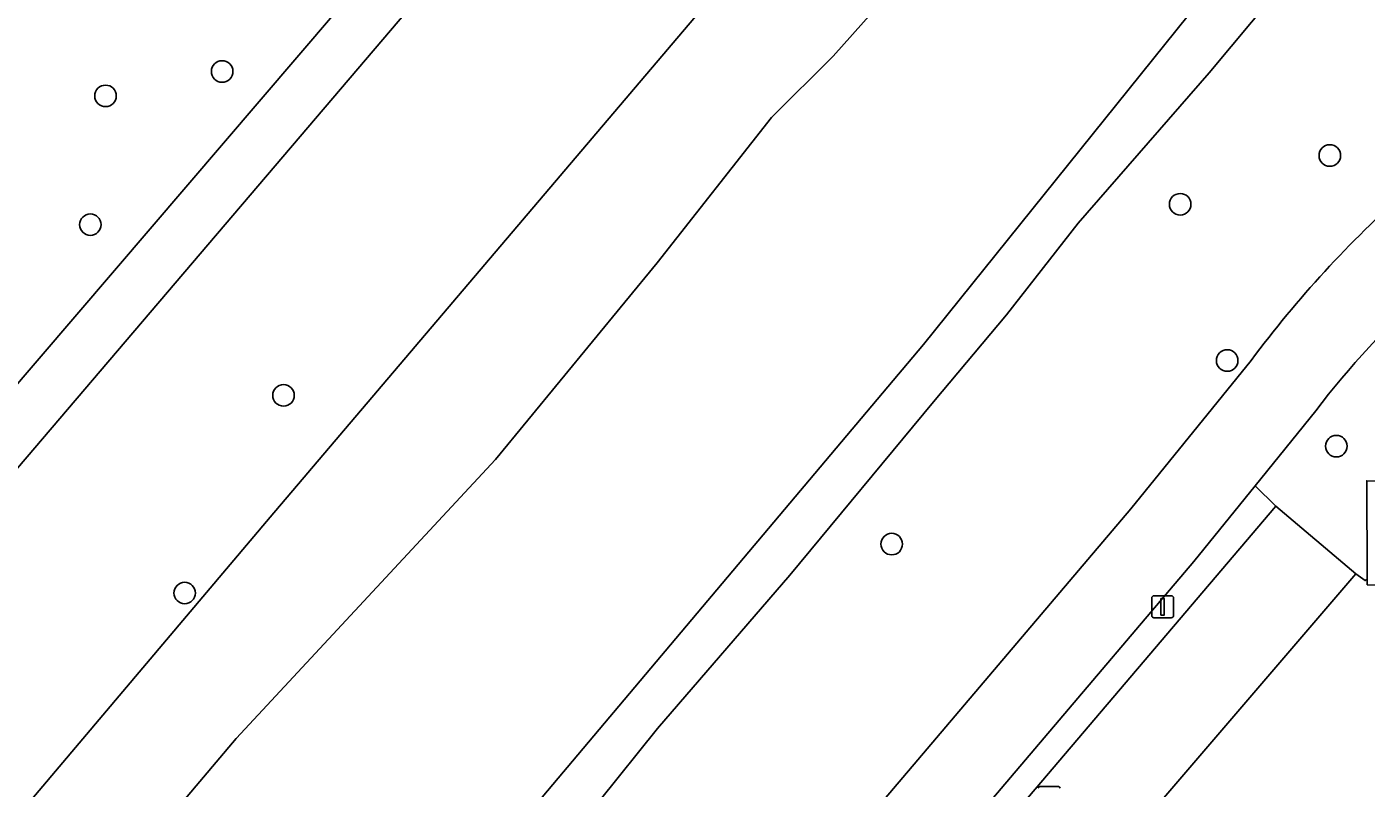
# Model space of a CAD drawing. Extents: x 161477 to 163040, y 383680 to 384871.
# Drawn here: x 161712.6 to 161773.5, y 384429.2 to 384463.8 of the extents above; entities that cross this region are included whole.
import ezdxf

# ---------------------------------------------------------------- set-up
doc = ezdxf.new("R2010")
doc.units = 0
for name, color, linetype in [('IMGEO_Boom', 7, 'Continuous'), ('IMGEO_Fietspad_gesloten', 7, 'Continuous'), ('IMGEO_Groenvoorziening', 7, 'Continuous'), ('IMGEO_Haag', 7, 'Continuous'), ('IMGEO_Lichtmast', 7, 'Continuous'), ('IMGEO_Oever', 7, 'Continuous'), ('IMGEO_Parkeervlak_open', 7, 'Continuous'), ('IMGEO_Rijbaan_lokaal_open', 7, 'Continuous'), ('IMGEO_Rioolput', 7, 'Continuous'), ('IMGEO_Voetpad_open', 7, 'Continuous'), ('IMGEO_Waterloop', 7, 'Continuous')]:
    doc.layers.add(name, color=color, linetype=linetype)

msp = doc.modelspace()

# ---------------------------------------------------------------- linework, layer by layer
at = {"layer": 'IMGEO_Boom'}
for centre in [(161721.529, 384461.792), (161716.228, 384460.683), (161771.882, 384457.974), (161765.08, 384455.759), (161715.538, 384454.834), (161767.217, 384448.658), (161724.319, 384447.074), (161772.178, 384444.767), (161751.968, 384440.318), (161719.827, 384438.094)]:
    msp.add_circle(centre, 0.489, dxfattribs=at)
at = {"layer": 'IMGEO_Fietspad_gesloten'}
for points in [[(161768.305, 384448.665), (161762.835, 384441.915), (161733.957, 384407.901), (161700.869, 384369.551), (161697.65, 384365.781), (161695.496, 384363.068)], [(161736.794, 384405.479), (161765.704, 384439.531), (161768.482, 384442.959), (161771.252, 384446.377)]]:
    msp.add_lwpolyline(points, dxfattribs=at)
for centre, radius, start, end in [((161809.126, 384418.262), 50.898, 131.50496, 143.32166), ((161800.203, 384424.63), 36.209, 131.17012, 143.08803)]:
    msp.add_arc(centre, radius, start, end, dxfattribs=at)
at = {"layer": 'IMGEO_Groenvoorziening'}
for points in [[(161655.123, 384380.786), (161705.198, 384439.501), (161703.363, 384440.983), (161707.91, 384446.382), (161709.855, 384444.859), (161729.976, 384468.339), (161744.705, 384485.735), (161723.453, 384503.883), (161709.781, 384515.739), (161680.014, 384540.993), (161676.741, 384543.785), (161660.175, 384511.161), (161637.594, 384466.689), (161619.35, 384430.848), (161600.945, 384394.608), (161593.687, 384380.342), (161587.084, 384366.964)], [(161667.9, 384376.744), (161671.398, 384380.51), (161675.659, 384384.514), (161678.876, 384387.687), (161681.616, 384390.954), (161685.716, 384395.967), (161698.907, 384411.127), (161709.389, 384424.616), (161723.708, 384441.539), (161746.652, 384468.552), (161755.179, 384477.753), (161757.373, 384480.635), (161758.436, 384482.076), (161759.688, 384484.154), (161752.168, 384490.621), (161657.242, 384379.29)], [(161769.322, 384465.243), (161766.4, 384461.723), (161760.438, 384454.905), (161757.189, 384450.741), (161753.861, 384446.783), (161747.328, 384438.912), (161741.324, 384431.934), (161736.014, 384425.332), (161734.341, 384422.38), (161733.219, 384421.171), (161731.312, 384419.91), (161727.985, 384415.885), (161722.063, 384409.496), (161719.312, 384405.812), (161714.632, 384400.581), (161711.225, 384396.617), (161707.333, 384392.252), (161700.653, 384384.59), (161694.878, 384377.918)], [(161762.835, 384441.915), (161768.305, 384448.665)], [(161771.252, 384446.377), (161768.482, 384442.959), (161769.424, 384442.04), (161773.06, 384438.972), (161773.484, 384438.662), (161773.585, 384438.729), (161773.562, 384443.193), (161797.971, 384443.141), (161797.972, 384442.571), (161801.099, 384443.464)], [(161695.496, 384363.068), (161697.65, 384365.781), (161700.869, 384369.551), (161733.957, 384407.901), (161762.835, 384441.915)]]:
    msp.add_lwpolyline(points, dxfattribs=at)
msp.add_lwpolyline([(161769.424, 384442.04), (161768.482, 384442.959), (161765.704, 384439.531), (161736.794, 384405.479), (161714.612, 384379.77), (161719.368, 384375.929), (161720.607, 384377.081), (161720.507, 384377.164), (161716.88, 384380.279)], close=True, dxfattribs=at)
for centre, radius, start, end in [((161809.126, 384418.262), 50.898, 131.50496, 143.32166), ((161800.203, 384424.63), 36.209, 131.17012, 143.08803)]:
    msp.add_arc(centre, radius, start, end, dxfattribs=at)
at = {"layer": 'IMGEO_Haag'}
msp.add_lwpolyline([(161719.368, 384375.929), (161720.607, 384377.081), (161720.507, 384377.164), (161716.88, 384380.279), (161769.424, 384442.04), (161768.482, 384442.959), (161765.704, 384439.531), (161736.794, 384405.479), (161714.612, 384379.77)], close=True, dxfattribs=at)
at = {"layer": 'IMGEO_Lichtmast'}
for p, q in [((161763.787, 384437.068), (161763.787, 384437.868)), ((161763.787, 384437.868), (161763.787, 384437.068)), ((161763.887, 384437.968), (161764.677, 384437.968)), ((161764.677, 384437.968), (161763.887, 384437.968)), ((161764.777, 384437.868), (161764.777, 384437.068)), ((161764.777, 384437.068), (161764.777, 384437.868)), ((161764.677, 384436.968), (161763.887, 384436.968)), ((161763.887, 384436.968), (161764.677, 384436.968))]:
    msp.add_line(p, q, dxfattribs=at)
msp.add_lwpolyline([(161764.207, 384437.843), (161764.357, 384437.843), (161764.357, 384437.093), (161764.207, 384437.093), (161764.207, 384437.843)], dxfattribs=at)
for centre, start, end in [((161763.887, 384437.868), 90, 180), ((161763.887, 384437.868), 90, 180), ((161764.677, 384437.868), 0, 90), ((161764.677, 384437.868), 360, 90), ((161763.887, 384437.068), 180, 270), ((161763.887, 384437.068), 180, 270), ((161764.677, 384437.068), 270, 0), ((161764.677, 384437.068), 270, 0)]:
    msp.add_arc(centre, 0.1, start, end, dxfattribs=at)
at = {"layer": 'IMGEO_Oever'}
for points in [[(161694.878, 384377.918), (161700.653, 384384.59), (161707.333, 384392.252), (161711.225, 384396.617), (161714.632, 384400.581), (161719.312, 384405.812), (161722.063, 384409.496), (161727.985, 384415.885), (161731.312, 384419.91), (161733.219, 384421.171), (161734.341, 384422.38), (161736.014, 384425.332), (161741.324, 384431.934), (161747.328, 384438.912), (161753.861, 384446.783), (161757.189, 384450.741), (161760.438, 384454.905), (161766.4, 384461.723), (161769.322, 384465.243), (161774.418, 384471.489), (161774.564, 384471.668), (161772.606, 384473.263), (161753.407, 384449.382), (161679.606, 384361.828)], [(161746.652, 384468.552), (161723.708, 384441.539), (161709.389, 384424.616), (161698.907, 384411.127), (161685.716, 384395.967), (161681.616, 384390.954), (161678.876, 384387.687), (161675.659, 384384.514), (161671.398, 384380.51)], [(161674.105, 384375.792), (161682.454, 384384.357), (161691.37, 384395.397), (161698.725, 384403.87), (161708.536, 384415.373), (161722.162, 384431.488), (161733.957, 384444.155), (161741.305, 384453.098), (161746.503, 384459.7), (161749.306, 384462.492), (161751.566, 384465.016)]]:
    msp.add_lwpolyline(points, dxfattribs=at)
at = {"layer": 'IMGEO_Parkeervlak_open'}
msp.add_lwpolyline([(161773.06, 384438.972), (161769.424, 384442.04), (161716.88, 384380.279), (161720.507, 384377.164), (161721.931, 384378.875), (161731.9, 384390.55), (161742.406, 384402.932), (161753.471, 384415.952), (161763.798, 384428.146)], close=True, dxfattribs=at)
at = {"layer": 'IMGEO_Rijbaan_lokaal_open'}
msp.add_lwpolyline([(161798.047, 384381.136), (161798.046, 384381.643), (161798.043, 384383.618), (161797.985, 384416.363), (161797.977, 384432.238), (161797.978, 384438.423), (161773.582, 384438.473), (161773.585, 384438.729), (161773.484, 384438.662), (161773.06, 384438.972), (161763.798, 384428.146), (161753.471, 384415.952), (161742.406, 384402.932), (161731.9, 384390.55), (161721.931, 384378.875), (161720.507, 384377.164), (161720.607, 384377.081), (161720.914, 384376.826), (161721.841, 384376.034)], dxfattribs=at)
at = {"layer": 'IMGEO_Rioolput'}
msp.add_line((161758.694, 384429.3), (161759.546, 384429.3), dxfattribs=at)
msp.add_lwpolyline([(161758.694, 384429.3), (161759.546, 384429.3)], dxfattribs=at)
for centre, start, end in [((161758.696, 384429.224), 91.55205, 178.44795), ((161758.696, 384429.224), 91.55205, 178.44795), ((161759.544, 384429.224), 1.55205, 88.44795), ((161759.544, 384429.224), 1.55205, 88.44795)]:
    msp.add_arc(centre, 0.0765, start, end, dxfattribs=at)
at = {"layer": 'IMGEO_Voetpad_open'}
for points in [[(161752.168, 384490.621), (161751.443, 384491.214), (161749.503, 384491.311), (161749.434, 384491.319), (161746.134, 384487.423), (161744.854, 384485.911), (161744.705, 384485.735), (161729.976, 384468.339), (161709.855, 384444.859), (161707.91, 384446.382), (161703.363, 384440.983), (161705.198, 384439.501), (161655.123, 384380.786)], [(161656.032, 384377.853), (161666.324, 384369.169), (161667.367, 384370.485), (161657.074, 384379.09), (161657.242, 384379.29), (161752.168, 384490.621)]]:
    msp.add_lwpolyline(points, dxfattribs=at)
at = {"layer": 'IMGEO_Waterloop'}
for points in [[(161679.606, 384361.828), (161753.407, 384449.382), (161772.606, 384473.263), (161772.628, 384473.287), (161772.773, 384473.448), (161774.309, 384475.155), (161780.082, 384482.082), (161781.477, 384483.792), (161781.557, 384483.89), (161781.635, 384483.985), (161783.17, 384486.422), (161786.561, 384490.31), (161797.547, 384503.1), (161803.238, 384509.781), (161806.918, 384513.755), (161810.166, 384516.763), (161813.976, 384520.176), (161818.86, 384524.022), (161823.399, 384527.34), (161829.309, 384531.883), (161842.655, 384540.617), (161851.518, 384546.653)], [(161751.566, 384465.016), (161749.306, 384462.492), (161746.503, 384459.7), (161741.305, 384453.098), (161733.957, 384444.155), (161722.162, 384431.488), (161708.536, 384415.373), (161698.725, 384403.87), (161691.37, 384395.397), (161682.454, 384384.357), (161674.105, 384375.792)]]:
    msp.add_lwpolyline(points, dxfattribs=at)

doc.saveas('drawing.dxf')
